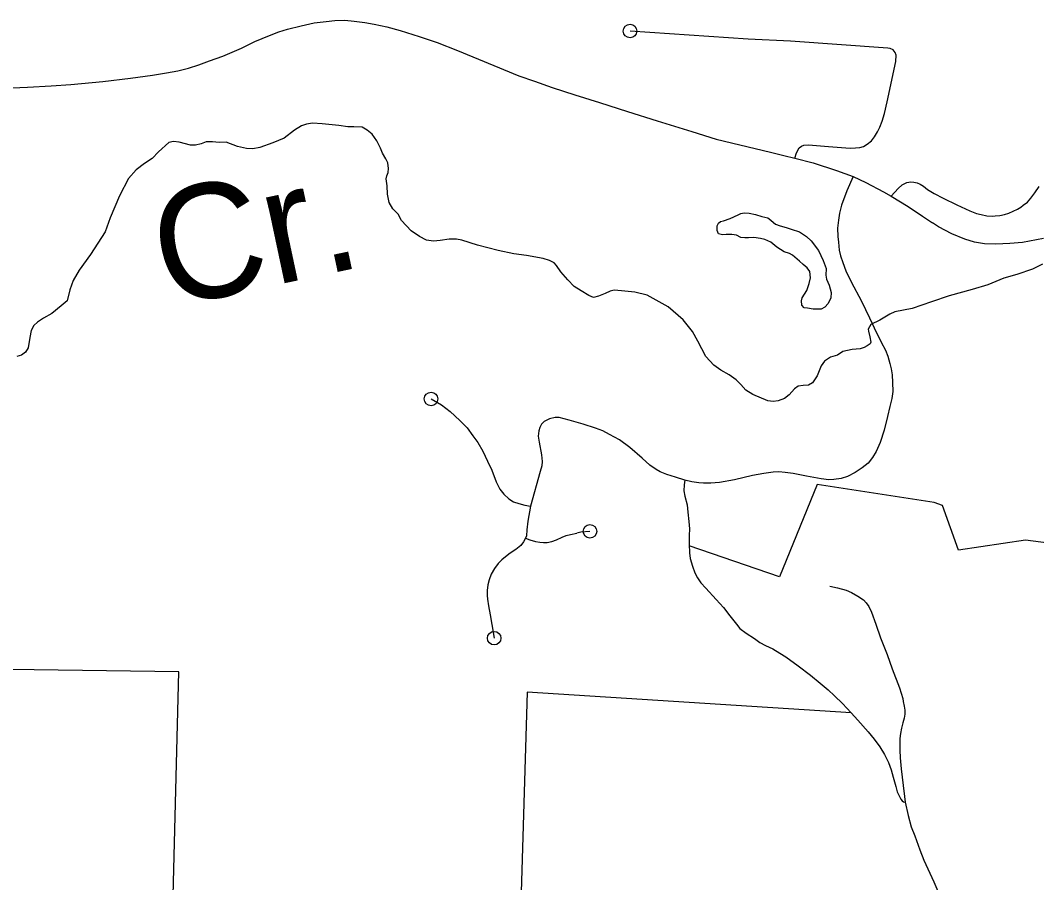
# Model space of a CAD drawing. Extents: x 653372 to 905732, y 627442 to 787275.
# Drawn here: x 689553 to 693311, y 764152 to 767341 of the extents above; entities that cross this region are included whole.
import ezdxf

# ---------------------------------------------------------------- set-up
doc = ezdxf.new("R2010")
doc.units = 0
for name, color, linetype in [('31', 7, 'Continuous'), ('33', 7, 'Continuous'), ('34', 7, 'Continuous'), ('35', 7, 'Continuous'), ('45', 7, 'Continuous'), ('6', 7, 'Continuous')]:
    doc.layers.add(name, color=color, linetype=linetype)

msp = doc.modelspace()

# ---------------------------------------------------------------- linework, layer by layer
at = {"layer": '31'}
msp.add_lwpolyline([(692546.6, 765248.7), (692575.2, 765242.7), (692606.9, 765233.9), (692626.6, 765225.4), (692649.4, 765212.2), (692670.3, 765198.1), (692680.2, 765187.6), (692690, 765173.4), (692700, 765152.2), (692716.8, 765108.5), (692733.4, 765057.9), (692758.5, 764996.6), (692777.3, 764942.7), (692803.9, 764872.3), (692815.7, 764833.4), (692818, 764821.9), (692821.3, 764805.6), (692823.6, 764790.7), (692823.6, 764775.4), (692821.3, 764761), (692816.6, 764743.1), (692811.4, 764723.3), (692808, 764704.4), (692805.6, 764685.4), (692805.1, 764667.8), (692805.7, 764641.8), (692806.2, 764613.9), (692809.6, 764573.1), (692817.5, 764511.1), (692822.4, 764471.5), (692824.8, 764449.7), (692835.6, 764401), (692847.3, 764358.9), (692860.2, 764325.5), (692879.1, 764273.9), (692894.2, 764235.9), (692930.7, 764154.9), (692964.1, 764077.8)], dxfattribs=at)
at = {"layer": '33'}
for points in [[(689522, 767092), (689579, 767094.7), (689666.2, 767099.6), (689739.1, 767104.2), (689857.6, 767114.9), (689959.9, 767127.6), (690041.3, 767138.6), (690092.5, 767146.8), (690135.1, 767154.4), (690174.4, 767164.4), (690213, 767176.8), (690252.5, 767192.1), (690301, 767209.4), (690370.1, 767238.8), (690420.3, 767263.6), (690473.5, 767285.2), (690509.1, 767298.4), (690540.9, 767308.7), (690590.8, 767321.5), (690639.4, 767332), (690683.1, 767337.4), (690715.4, 767340.2), (690752.2, 767341.4), (690786.6, 767338.8), (690826.9, 767333.9), (690861.2, 767327.6), (690908.2, 767317.9), (690957.3, 767303.7), (691027.1, 767282.1), (691093.9, 767259.1), (691168.8, 767229.8), (691303.8, 767174), (691396.4, 767136.7), (691454.3, 767116.2), (691519.6, 767093.3), (691603.5, 767066), (691694.9, 767037), (691798.2, 767004.6), (691907.8, 766969.9), (692036.3, 766930), (692126.5, 766902.5), (692213.3, 766880.4), (692326.8, 766853.7), (692375.9, 766841), (692416.9, 766831.5), (692484.6, 766813.8), (692570.8, 766786.4), (692633.1, 766763.5), (692678.9, 766741.2), (692744.6, 766706.9), (692773.2, 766690.7), (692836, 766653.2), (692889.6, 766617.1), (692925.6, 766592.3)], [(692416.9, 766831.5), (692423, 766851.7), (692433.2, 766869.4), (692441.5, 766876.6), (692450.7, 766879.2), (692467.3, 766880.4), (692541.5, 766874.2), (692620.9, 766868.4), (692641, 766869.5), (692657, 766871.3), (692670.3, 766874.9), (692684.3, 766883.6), (692700.1, 766896.3), (692711.4, 766910.3), (692722.9, 766929.4), (692731.4, 766946.3), (692740.1, 766969), (692748.9, 766996.2), (692758.8, 767040.5), (692790.2, 767188.6), (692792, 767212), (692788.3, 767222.4), (692780, 767232.4), (692769.9, 767236.7), (692760.2, 767238.1), (692400.5, 767264.4), (692244.3, 767271.9), (691807.5, 767301.6)], [(692633.1, 766763.5), (692608.9, 766711.3), (692589.6, 766658.2), (692581.6, 766628.4), (692577.9, 766602.6), (692575.2, 766572.6), (692575.5, 766541.9), (692577.8, 766520.6), (692581, 766491.6), (692586.3, 766470.3), (692593.8, 766445.3), (692605.3, 766415.5), (692625.8, 766374), (692663.2, 766303.4), (692692.5, 766240.6), (692709.7, 766204.7), (692736.4, 766150.8), (692752.6, 766121.5), (692761.4, 766099.4), (692768.8, 766072.6), (692773.5, 766053), (692777, 766030.5), (692777.9, 766001.6), (692778.7, 765968.5), (692775, 765943.2), (692768.8, 765913.4), (692760, 765875.9), (692747.3, 765826.2), (692732.9, 765780), (692717.2, 765746.9), (692704.2, 765724.3), (692687.6, 765704.2), (692665.9, 765686), (692640.6, 765669), (692611.3, 765654.6), (692588.7, 765647), (692561.5, 765643.7), (692542, 765641.9), (692514.4, 765646.3), (692460.5, 765656.2), (692410.1, 765665.9), (692381.3, 765669.7), (692357.2, 765671.1), (692337.2, 765670.5)], [(692773.2, 766690.7), (692799, 766720), (692814.4, 766732.7), (692831.1, 766741.6), (692845.7, 766743.5), (692856.9, 766743.1), (692869.5, 766739.9), (692880.1, 766734.9), (692892.1, 766727.5), (692907.2, 766715.8), (692932.6, 766701), (692965, 766684), (693015.8, 766658.6), (693064.5, 766636.9), (693088.1, 766627.3), (693105.8, 766623), (693126.8, 766618.1), (693146.4, 766616.6), (693157.8, 766618.1), (693174.9, 766619.5), (693191.9, 766623.2), (693208.5, 766628.4), (693224.6, 766635.4), (693240.8, 766643.3), (693252.3, 766650.5), (693261.9, 766657.3), (693276.8, 766669.5), (693289.9, 766684.1), (693304.6, 766702.9), (693319.9, 766727.4)], [(691071.5, 765941.3), (691110.4, 765919.5), (691142, 765894.9), (691178.2, 765861.4), (691205, 765834.1), (691226.6, 765805.2), (691244.7, 765779.9), (691262.5, 765747.5), (691280.3, 765711.6), (691296.3, 765677.7), (691312.1, 765634.2), (691325.4, 765607.2), (691340.2, 765588.5), (691359.7, 765571.4), (691377, 765560.9), (691396.3, 765554.4), (691417.9, 765548.5), (691439, 765544.3)], [(692337.2, 765670.5), (692302.7, 765665.7), (692260.6, 765657.5), (692194.1, 765642.4), (692137.8, 765631.7), (692106.5, 765629.2), (692078.8, 765629.4), (692061.8, 765630.5), (692035.4, 765634.2), (692010.2, 765640.9), (691975.8, 765651.4), (691943.1, 765661.8), (691919.2, 765671.9), (691904.1, 765680), (691881.1, 765696.6), (691852.4, 765722.3), (691806.1, 765761.4), (691768, 765789.6), (691730.9, 765810.2), (691706.6, 765823.3), (691679.8, 765833.6), (691634.2, 765847.9), (691582.2, 765863), (691545.6, 765872.9), (691530.3, 765872.2), (691509.5, 765868.1), (691490.4, 765858.1), (691480.1, 765847.8), (691473.8, 765836.2), (691470.5, 765823.3), (691467.5, 765804), (691471, 765780.9), (691480.2, 765734), (691482.4, 765710.4), (691480.7, 765693.9), (691475.4, 765672.9), (691439, 765544.3), (691429.8, 765489.5), (691425.9, 765457.2), (691424.1, 765435.5), (691421.4, 765426.1), (691413.4, 765412.2), (691403, 765399.6), (691385.4, 765384.8), (691364.4, 765370.7), (691346.9, 765357.6), (691333.6, 765346.8), (691320.2, 765332.5), (691306.7, 765314.3), (691294.3, 765293.8), (691286.6, 765272.8), (691281.9, 765253.5), (691279.5, 765232.3), (691279.5, 765214.6), (691279.7, 765200.7), (691283.7, 765176.4), (691289.8, 765142.6), (691296.4, 765107.1), (691304.9, 765056.7)], [(691421.4, 765426.1), (691436.6, 765420.5), (691457.6, 765414.6), (691474, 765411.1), (691487.5, 765410.1), (691501.1, 765410.9), (691517.7, 765414), (691535.6, 765420.5), (691556.5, 765429.9), (691571.4, 765435.9), (691586.9, 765440.2), (691610.6, 765445.4)]]:
    msp.add_lwpolyline(points, dxfattribs=at)
for centre in [(691807.5, 767301.6), (691071.5, 765941.3), (691304.9, 765056.7)]:
    msp.add_circle(centre, 25, dxfattribs=at)
at = {"layer": '34'}
for points in [[(693336.1, 766534.4), (693258.5, 766520.2), (693212.5, 766516), (693160.3, 766513.2), (693117.8, 766515), (693081.6, 766521.6), (693046, 766532.6), (692998, 766551.7), (692948, 766577.5), (692925.6, 766592.3)], [(692010.2, 765640.9), (692007.2, 765624.1), (692006, 765601.9), (692009.8, 765581.2), (692018.4, 765549.8), (692020.9, 765522), (692024.8, 765487.4), (692026.8, 765461.2), (692026.6, 765436.7), (692026.2, 765403.9), (692027.5, 765372.2), (692030.2, 765351.5), (692038.2, 765322.9), (692046.9, 765298.2), (692057.5, 765279.5), (692069.2, 765261.3), (692087.2, 765241.4), (692126.2, 765199.6), (692152.5, 765170.4), (692177, 765138.8), (692201.2, 765108.5), (692213.8, 765092.5), (692236.7, 765075.4), (692267.8, 765054.7), (692287.1, 765040.6), (692308.9, 765029.7), (692334.9, 765017), (692361.5, 765000.5), (692383, 764987), (692429.3, 764954.4), (692474.7, 764919.3), (692510, 764890.3), (692539.7, 764865.6), (692563.2, 764843.1), (692593.2, 764814.6), (692625.6, 764780.2)], [(691659, 765451.5), (691625.9, 765448.2), (691610.6, 765445.4)]]:
    msp.add_lwpolyline(points, dxfattribs=at)
msp.add_circle((691659, 765451.5), 25, dxfattribs=at)
at = {"layer": '35'}
for points in [[(690854.1, 766920.7), (690834.7, 766935.7), (690816.2, 766946.2), (690785.4, 766947.1), (690763.3, 766947.8), (690730.3, 766952.1), (690668.6, 766958.3), (690633.4, 766960.5), (690611.2, 766957.8), (690592.2, 766950.7), (690566.3, 766934.9), (690527.9, 766905.1), (690486.5, 766888.7), (690438.5, 766871.3), (690411.9, 766866.6), (690388.7, 766867.3), (690355.8, 766874.9), (690313.2, 766890.6), (690287.8, 766889.1), (690263.6, 766892.1), (690239.3, 766891.7), (690221.4, 766884.5), (690200.2, 766879.6), (690181.5, 766879.1), (690140.4, 766890.2), (690118.4, 766893.1), (690101.7, 766889.2), (690063.1, 766855), (690040.3, 766830.3), (690012.2, 766812.3), (689980.5, 766789), (689953.1, 766756.7), (689919.1, 766692.5), (689884.6, 766610.7), (689866.5, 766559.3), (689812.1, 766475.4), (689769.5, 766417.1), (689748.5, 766379), (689735.3, 766345.2), (689726.3, 766304.6), (689703.7, 766285.4), (689668.6, 766257.7), (689638.3, 766239.8), (689615.7, 766225.1), (689602.1, 766213.3), (689592.7, 766194.8), (689587.5, 766168.5), (689582, 766130), (689571.6, 766114.8), (689556.9, 766103.1), (689539, 766098.1)], [(692088.2, 766098.4), (692057.9, 766154.5), (692038, 766190.5), (692004, 766233.5), (691948, 766281.6), (691870.9, 766324.7), (691824.8, 766336.1), (691775.3, 766340.9), (691748.9, 766343.9), (691734.4, 766339.9), (691715.4, 766331.6), (691690.8, 766321.3), (691671.8, 766316.4), (691654.4, 766323.5), (691626.2, 766340.9), (691601.3, 766357.1), (691577.7, 766381.1), (691551.7, 766411.7), (691535.8, 766435.3), (691526.2, 766444.5), (691509.9, 766453.8), (691485.8, 766461.1), (691424.3, 766471.8), (691378.1, 766477.6), (691319.9, 766490.4), (691243.2, 766510.4), (691185.2, 766528.7), (691165.5, 766531.5), (691137.9, 766532.3), (691104.6, 766526.7), (691080.2, 766525.2), (691054.9, 766528.2), (691028.8, 766542.2), (690997.4, 766563.1), (690962.1, 766600.6), (690949.6, 766624.2), (690930.3, 766644.6), (690916.6, 766667.1), (690910.9, 766698.2), (690909.7, 766729.2), (690906.1, 766755.8), (690907.5, 766766.8), (690912.3, 766778.8), (690913.8, 766793), (690912.2, 766814), (690903.8, 766828.7), (690892.3, 766850), (690884.1, 766869), (690871.1, 766895.9), (690854.1, 766920.7)], [(692377.1, 766485.1), (692350.7, 766503), (692328, 766520.8), (692306.3, 766530.6), (692289.3, 766534.8), (692265.6, 766537.9), (692245.4, 766537.3), (692231.4, 766536.5), (692217.4, 766538.2), (692201.1, 766547.2), (692184.1, 766548.9), (692163.3, 766549.6), (692149.2, 766548.2), (692134.7, 766552.3), (692129.6, 766564.6), (692130.1, 766581.1), (692134.6, 766590.8), (692142.1, 766597.3), (692152.6, 766599.4), (692177.9, 766609), (692207.7, 766622.2), (692217.6, 766626.8), (692229.9, 766628.9), (692248.1, 766627.7), (692271.2, 766622.7), (692295.4, 766615.3), (692317.3, 766611), (692328.7, 766602.7), (692337.5, 766593.2), (692345.3, 766587.5), (692362.2, 766581.5), (692384.6, 766574.7), (692403.4, 766568.6)], [(692403.4, 766568.6), (692433.7, 766559.2), (692460.6, 766541.9), (692477.3, 766526.1), (692504.3, 766490.4), (692521.5, 766452.6), (692532.2, 766423), (692531.5, 766398.6), (692534.1, 766383.8), (692543.8, 766361.5), (692550.9, 766334.4), (692550.4, 766315.5), (692540.6, 766294.4), (692527.3, 766280.7), (692514.3, 766273.2), (692501.4, 766272.9), (692484.3, 766273.5), (692464.3, 766277.1), (692450.9, 766278.1), (692443.2, 766288.1), (692441.3, 766303.5), (692443.5, 766315.6), (692460.8, 766342.6), (692470.1, 766368.6), (692474.4, 766388.7), (692472.6, 766412.5), (692462, 766426.3), (692447.1, 766437.8), (692434.1, 766450.4), (692408.5, 766473.1), (692397.1, 766479.6), (692377.1, 766485.1)], [(693332.9, 766439.7), (693295.9, 766420.9), (693237.9, 766401.7), (693190, 766387.7), (693130.2, 766362.9), (693072.2, 766345.8), (692987.6, 766323), (692922.9, 766300.7), (692851.4, 766275.2), (692787, 766262.8), (692768, 766254.5), (692730.9, 766232.4), (692698.4, 766216.8), (692687.9, 766199.5), (692688.8, 766191.7), (692694.8, 766170.5), (692697.6, 766151.7), (692695.1, 766145.1), (692683.9, 766137.7), (692673.8, 766131.4), (692658.1, 766126.4), (692629.4, 766123.9), (692593.8, 766116.1), (692574.6, 766103.5), (692549, 766095.4), (692526.5, 766080.6), (692513.8, 766063.3), (692499.4, 766026.4), (692482.1, 766000.4), (692467.5, 765992), (692447.6, 765990.4), (692428.7, 765988.8), (692415.2, 765979.2), (692395.7, 765956.6), (692378.8, 765942.8), (692355.3, 765934.6), (692336.5, 765931.9), (692317.4, 765934.7), (692261.8, 765957.3), (692235.8, 765973.6), (692216.6, 765995.1), (692200.5, 766012.2), (692173.4, 766030.7), (692143.1, 766048.1), (692117.1, 766066.6), (692088.2, 766098.4)]]:
    msp.add_lwpolyline(points, dxfattribs=at)
at = {"layer": '45'}
msp.add_lwpolyline([(692625.6, 764780.2), (692650.1, 764752.9), (692687.7, 764710.1), (692710.3, 764682.7), (692731.2, 764654.1), (692748.4, 764626.1), (692763.2, 764596.4), (692773.5, 764570.2), (692780.9, 764542.5), (692790.5, 764508.5), (692795.3, 764488.7), (692803.4, 764470.7), (692808.8, 764460.7), (692814, 764455.2), (692818.4, 764451.4), (692824.8, 764449.7)], dxfattribs=at)
at = {"layer": '6'}
for points in [[(696740.5, 765632), (696693.5, 764597.2), (696163.5, 764606.5), (696113.7, 764684.5), (696013.9, 764826.9), (695877.1, 764969.7), (695800.6, 765019.4), (695713.8, 765070.6), (695535.9, 765104.7), (695249.3, 765124.6), (695059.2, 765181), (694413.7, 765215.8), (694313, 765283.6), (693270, 765418.5), (693022.1, 765382.5), (692962.7, 765547), (692932.6, 765558.5), (692499.4, 765624.9), (692360.5, 765282.8), (692026.4, 765397.9)], [(692625.6, 764780.2), (691426.8, 764857.3), (691386.4, 763499.9), (690104.8, 763569.7), (690138.8, 764932), (688620.9, 764953.1)]]:
    msp.add_lwpolyline(points, dxfattribs=at)

# ---------------------------------------------------------------- texts
at = {"layer": '35'}
msp.add_text('Cr.', height=422.4, rotation=12.0101, dxfattribs=at).set_placement((690092.7, 766276.1))

doc.saveas('drawing.dxf')
